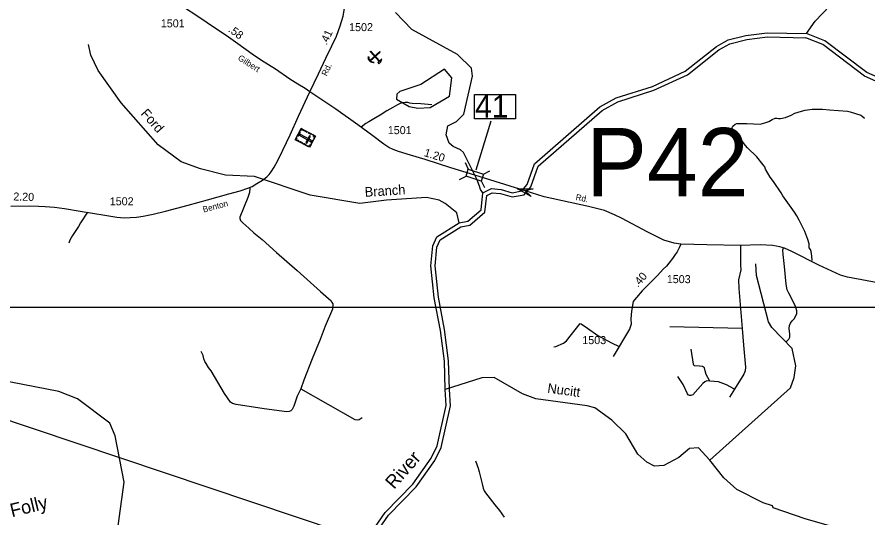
# Model space of a CAD drawing. Extents: x 2104537 to 2336408, y 34176 to 229611.
# Drawn here: x 2229888 to 2243160, y 96941 to 104750 of the extents above; entities that cross this region are included whole.
import ezdxf

# ---------------------------------------------------------------- set-up
doc = ezdxf.new("R2010")
doc.units = 0
for name, color, linetype in [('Exist Cultural Cemetery CELL', 7, 'Continuous'), ('Exist Geographical Quarry CELL', 7, 'Continuous'), ('Exist Hydrographic Creek Single Shore', 7, 'Continuous'), ('Exist Hydrographic Misc Water Feature', 7, 'Continuous'), ('Exist Hydrographic Pond Under 1500 Sq Ft', 7, 'Continuous'), ('Exist Hydrographic River Shore', 7, 'Continuous'), ('Exist Hydrographic River Shore Label', 7, 'Continuous'), ('Exist Road Non-System Type 51', 7, 'Continuous'), ('Exist Road Secondary Mileage Hundredths English Label', 7, 'Continuous'), ('Exist Road Secondary Structure Pipe Attributed CELL', 7, 'Continuous'), ('Exist Road Secondary Structure Pipe Number Label', 7, 'Continuous'), ('Exist Road Secondary Structure Standard Bridge CELL', 7, 'Continuous'), ('Exist Road Secondary Structure Standard Bridge Number Label', 7, 'Continuous'), ('Exist Road Secondary Type 51 Attributed', 7, 'Continuous'), ('Exist Road Secondary Type 51 Label', 7, 'Continuous'), ('Exist Road Secondary Type 51 Number Label', 7, 'Continuous'), ('Exist Utilities Electrical Transmission Line', 7, 'Continuous'), ('Map Preparation Inset Cut Line', 7, 'Continuous'), ('Old_Level_32', 7, 'Continuous')]:
    doc.layers.add(name, color=color, linetype=linetype)

msp = doc.modelspace()

# ---------------------------------------------------------------- linework, layer by layer
at = {"layer": 'Exist Cultural Cemetery CELL'}
for points in [[(2234550, 102891), (2234457, 102715), (2234232, 102833), (2234324, 103009)], [(2234309, 102980), (2234319, 102975), (2234329, 102994), (2234365, 102975), (2234370, 102985), (2234324, 103009)], [(2234247, 102862), (2234257, 102857), (2234247, 102837), (2234283, 102819), (2234278, 102809), (2234232, 102833)], [(2234308, 102953), (2234268, 102878), (2234258, 102883), (2234297, 102958)], [(2234473, 102808), (2234482, 102825), (2234302, 102919), (2234294, 102902)], [(2234386, 102977), (2234424, 102957), (2234419, 102947), (2234381, 102967)], [(2234470, 102887), (2234454, 102895), (2234399, 102791), (2234416, 102782)], [(2234446, 102946), (2234484, 102926), (2234479, 102916), (2234440, 102936)], [(2234511, 102911), (2234506, 102901), (2234535, 102886), (2234516, 102851), (2234526, 102845), (2234550, 102891)], [(2234301, 102809), (2234340, 102789), (2234334, 102779), (2234296, 102799)], [(2234360, 102779), (2234398, 102759), (2234393, 102749), (2234354, 102769)], [(2234419, 102735), (2234424, 102745), (2234453, 102730), (2234472, 102766), (2234481, 102761), (2234457, 102715)], [(2234515, 102826), (2234491, 102780), (2234481, 102785), (2234505, 102831)]]:
    msp.add_lwpolyline(points, close=True, dxfattribs=at)
at = {"layer": 'Exist Geographical Quarry CELL'}
for points in [[(2235561, 104202), (2235554, 104210), (2235396, 104069), (2235403, 104061)], [(2235553, 104060), (2235545, 104053), (2235404, 104211), (2235412, 104218)], [(2235463, 104039), (2235456, 104038), (2235450, 104037), (2235440, 104037), (2235432, 104038), (2235420, 104043), (2235406, 104050), (2235395, 104059), (2235387, 104068), (2235381, 104078), (2235376, 104091), (2235374, 104100), (2235373, 104112), (2235374, 104124), (2235377, 104135), (2235379, 104119), (2235381, 104110), (2235383, 104102), (2235389, 104090), (2235395, 104080), (2235400, 104073), (2235411, 104062), (2235421, 104054), (2235433, 104048), (2235444, 104044), (2235456, 104041)], [(2235522, 104039), (2235539, 104019), (2235569, 104048), (2235587, 104099)]]:
    msp.add_lwpolyline(points, close=True, dxfattribs=at)
at = {"layer": 'Exist Hydrographic Creek Single Shore'}
for points in [[(2236768, 104163), (2236052, 104553), (2235799, 104820)], [(2236793, 101533), (2236758, 101692), (2236574, 101839), (2236482, 101890), (2236281, 101930), (2235657, 101890), (2235241, 101839), (2234465, 101966), (2233596, 102258), (2233146, 102280), (2232754, 102376), (2232453, 102490), (2232093, 102753), (2231513, 103407), (2231158, 103912), (2231040, 104154), (2231005, 104319)], [(2237164, 102005), (2237125, 102057), (2237110, 102110), (2237066, 102218), (2236859, 102635), (2236811, 102676), (2236699, 102729), (2236637, 102777), (2236589, 102910), (2236613, 103048), (2236749, 103116), (2236864, 103232), (2236999, 103826), (2236982, 103951), (2236768, 104163)], [(2231570, 96090), (2231446, 96170), (2231347, 96328), (2231347, 96536), (2231434, 96667), (2231466, 96801), (2231561, 97485), (2231422, 98209), (2231337, 98407), (2230834, 98785), (2230541, 98902), (2229598, 99084), (2229089, 99264), (2228879, 99396), (2228426, 99832)], [(2240705, 97826), (2240529, 98023), (2240387, 98013), (2240222, 97872), (2239990, 97745), (2239840, 97735), (2239723, 97799), (2239580, 97924), (2239394, 98239), (2239176, 98453), (2238908, 98645), (2238791, 98677), (2237990, 98788), (2237781, 98867), (2237337, 99122), (2237146, 99112), (2236573, 98933)], [(2244442, 96239), (2244142, 96353), (2242196, 96912), (2241694, 97082), (2241686, 97115), (2241536, 97164), (2241126, 97372), (2240924, 97553), (2240705, 97826)]]:
    msp.add_lwpolyline(points, dxfattribs=at)
at = {"layer": 'Exist Hydrographic Misc Water Feature'}
for points in [[(2242217, 104493), (2242349, 104687), (2242696, 105048), (2242720, 105133)], [(2240705, 97826), (2241963, 98960), (2242020, 99120), (2242051, 99303), (2241991, 99570), (2241672, 99901), (2241621, 99990), (2241432, 100712), (2241422, 100896)]]:
    msp.add_lwpolyline(points, dxfattribs=at)
at = {"layer": 'Exist Hydrographic Pond Under 1500 Sq Ft'}
msp.add_lwpolyline([(2236145, 103327), (2236337, 103337), (2236643, 103514), (2236675, 103799), (2236565, 103933), (2236192, 103694), (2235868, 103585), (2235819, 103543), (2235811, 103468), (2236012, 103353), (2236145, 103327)], dxfattribs=at)
at = {"layer": 'Exist Hydrographic River Shore'}
for points in [[(2237164, 102005), (2237297, 102072), (2237447, 102056), (2237622, 102006), (2237772, 102033), (2237854, 102133), (2237968, 102459), (2238986, 103345), (2239243, 103487), (2239808, 103667), (2240323, 103903), (2240811, 104290), (2240993, 104392), (2241268, 104462), (2241601, 104505), (2242217, 104493)], [(2247667, 104348), (2247559, 104288), (2247436, 104103), (2247354, 103944), (2247289, 103644), (2247191, 103409), (2247067, 103294), (2246835, 103141), (2246278, 102987), (2246029, 102858), (2245572, 102765), (2245305, 102760), (2245138, 102809), (2244770, 103000), (2244201, 103362), (2243598, 103689), (2243155, 103884), (2242501, 104379), (2242217, 104493)], [(2237225, 101962), (2237309, 102004), (2237435, 101991), (2237619, 101939), (2237808, 101972), (2237912, 102100), (2238024, 102421), (2239024, 103291), (2239269, 103427), (2239832, 103605), (2240358, 103846), (2240848, 104236), (2241018, 104330), (2241281, 104397), (2241605, 104439), (2242204, 104427)], [(2247718, 104302), (2247605, 104238), (2247493, 104070), (2247417, 103922), (2247352, 103624), (2247246, 103371), (2247108, 103242), (2246863, 103080), (2246302, 102926), (2246052, 102795), (2245579, 102699), (2245296, 102694), (2245114, 102748), (2244738, 102943), (2244168, 103305), (2243569, 103630), (2243122, 103827), (2242469, 104321), (2242204, 104427)], [(2236793, 101533), (2236926, 101560), (2237133, 101737), (2237164, 102005)], [(2236818, 101472), (2236956, 101499), (2237195, 101704), (2237225, 101962)], [(2236573, 98933), (2236561, 99376), (2236498, 99856), (2236403, 100363), (2236349, 100863), (2236379, 101174), (2236445, 101314), (2236793, 101533)], [(2236639, 98936), (2236627, 99381), (2236563, 99867), (2236468, 100373), (2236415, 100863), (2236443, 101156), (2236496, 101269), (2236818, 101472)], [(2235276, 96491), (2235639, 97009), (2236068, 97453), (2236356, 97858), (2236446, 98050), (2236591, 98683), (2236573, 98933)], [(2235322, 96442), (2235690, 96967), (2236119, 97411), (2236413, 97825), (2236509, 98028), (2236657, 98678), (2236639, 98936)]]:
    msp.add_lwpolyline(points, dxfattribs=at)
at = {"layer": 'Exist Road Non-System Type 51'}
for p, q in [((2241210, 99884), (2240082, 99912)), ((2241210, 99884), (2241229, 99622)), ((2241092, 98938), (2241013, 98815))]:
    msp.add_line(p, q, dxfattribs=at)
for points in [[(2236366, 103376), (2236194, 103392), (2236058, 103398), (2236023, 103403), (2235989, 103412), (2235951, 103413), (2235899, 103408), (2235862, 103393), (2235828, 103376), (2235795, 103355), (2235757, 103338), (2235662, 103287), (2235556, 103216), (2235462, 103158), (2235379, 103112), (2235336, 103084), (2235264, 103030)], [(2242301, 100949), (2242300, 101017), (2242295, 101053), (2242287, 101089), (2242275, 101117), (2242254, 101143), (2242255, 101205), (2242237, 101274), (2242189, 101402), (2242103, 101579), (2242064, 101644), (2242029, 101700), (2241846, 101959), (2241820, 102005), (2241701, 102182), (2241646, 102251), (2241577, 102374), (2241563, 102408), (2241540, 102442), (2241439, 102568), (2241295, 102707), (2241263, 102742), (2241228, 102788), (2241200, 102831), (2241165, 102867), (2241078, 102980), (2241061, 103004), (2241055, 103026), (2241065, 103046), (2241101, 103078), (2241128, 103084), (2241284, 103088), (2241494, 103077), (2241564, 103096), (2241626, 103117), (2241679, 103149), (2241727, 103168), (2241751, 103168), (2241777, 103163), (2241809, 103163), (2241885, 103178), (2241976, 103219), (2242032, 103248), (2242135, 103281), (2242193, 103296), (2242301, 103311), (2242467, 103311), (2242575, 103299), (2242854, 103277), (2242895, 103269), (2243061, 103217), (2243080, 103205), (2243123, 103169)], [(2233523, 102076), (2233517, 102008), (2233491, 101933), (2233366, 101626), (2233366, 101602), (2233379, 101574), (2233416, 101533), (2233510, 101452), (2233588, 101380), (2233715, 101273), (2233941, 101071), (2234265, 100790), (2234628, 100464), (2234794, 100319), (2234805, 100291), (2234817, 100269), (2234815, 100189), (2234701, 99920), (2234620, 99714), (2234497, 99412), (2234368, 99077), (2234322, 98945)], [(2230987, 101703), (2230880, 101535), (2230847, 101480), (2230755, 101339), (2230713, 101264), (2230696, 101220)], [(2241184, 101180), (2241184, 100875), (2241191, 100801), (2241153, 100647), (2241158, 100510), (2241210, 99884)], [(2241900, 99677), (2241937, 99718), (2241957, 99752), (2241953, 99798), (2241946, 99887), (2241948, 99933), (2241964, 99970), (2241991, 100005), (2242023, 100035), (2242063, 100112), (2242065, 100163), (2242046, 100216), (2242008, 100308), (2241937, 100436), (2241914, 100489), (2241900, 100578), (2241874, 100854), (2241851, 101041), (2241846, 101113), (2241854, 101145)], [(2238272, 99598), (2238301, 99602), (2238421, 99656), (2238469, 99692), (2238683, 99964), (2238699, 99960), (2238796, 99889), (2238957, 99773), (2239168, 99660), (2239291, 99605)], [(2240708, 99064), (2240648, 99168), (2240634, 99225), (2240622, 99272), (2240591, 99291), (2240544, 99299), (2240461, 99303), (2240452, 99329), (2240414, 99564)], [(2241229, 99622), (2241262, 99283), (2241258, 99226), (2241239, 99174), (2241092, 98938)], [(2234322, 98945), (2234265, 98828), (2234209, 98674), (2234184, 98621), (2234165, 98601), (2234139, 98586), (2234103, 98583), (2233748, 98629), (2233312, 98697), (2233253, 98711), (2233221, 98735), (2233129, 98872), (2232919, 99225), (2232880, 99278), (2232840, 99340), (2232822, 99372), (2232806, 99410), (2232793, 99463), (2232764, 99527)], [(2240708, 99064), (2240660, 99069), (2240627, 99050), (2240596, 99026), (2240440, 98848), (2240409, 98836), (2240388, 98836), (2240369, 98848), (2240357, 98867), (2240288, 99012), (2240205, 99135)], [(2241092, 98938), (2240966, 99005), (2240843, 99050), (2240708, 99064)], [(2234322, 98945), (2235161, 98466), (2235199, 98459), (2235229, 98466), (2235277, 98493)], [(2237049, 97817), (2237090, 97703), (2237106, 97646), (2237149, 97457), (2237169, 97389), (2237183, 97352), (2237204, 97319), (2237348, 97130), (2237422, 97042), (2237495, 96940)]]:
    msp.add_lwpolyline(points, dxfattribs=at)
at = {"layer": 'Exist Road Secondary Structure Pipe Attributed CELL'}
msp.add_lwpolyline([(2237914, 101946), (2237703, 102067), (2237947, 102068), (2237821, 102036)], close=True, dxfattribs=at)
at = {"layer": 'Exist Road Secondary Structure Standard Bridge CELL'}
for p, q in [((2236884, 102475), (2236935, 102374)), ((2237170, 102296), (2237271, 102348)), ((2236798, 102212), (2236899, 102264)), ((2237135, 102189), (2237186, 102088))]:
    msp.add_line(p, q, dxfattribs=at)
msp.add_lwpolyline([(2236935, 102374), (2237171, 102297), (2237135, 102187), (2236899, 102264)], close=True, dxfattribs=at)
at = {"layer": 'Exist Road Secondary Structure Standard Bridge Number Label'}
msp.add_line((2237056, 102363), (2237290, 103128), dxfattribs=at)
msp.add_lwpolyline([(2237029, 103542), (2237673, 103542), (2237673, 103160), (2237029, 103160)], close=True, dxfattribs=at)
at = {"layer": 'Exist Road Secondary Type 51 Attributed'}
for points in [[(2234463, 103579), (2234594, 103860), (2234711, 104108), (2234806, 104300), (2234878, 104450), (2234933, 104610), (2234979, 104765), (2235002, 104882), (2235016, 105012), (2235016, 105155), (2235010, 105361), (2235004, 105473), (2235002, 105616)], [(2234463, 103579), (2234389, 103631), (2234274, 103702), (2234149, 103781), (2233922, 103936), (2233706, 104068), (2233560, 104167), (2233338, 104331), (2233152, 104462), (2232974, 104583), (2232741, 104739), (2232458, 104925), (2232162, 105132), (2232049, 105208), (2231913, 105309)], [(2229790, 101794), (2230078, 101800), (2230225, 101796), (2230328, 101790), (2230472, 101782), (2230632, 101760), (2230872, 101719), (2231262, 101656), (2231447, 101626), (2231560, 101614), (2231656, 101616), (2231755, 101624), (2231860, 101640), (2232016, 101671), (2232208, 101717), (2232562, 101812), (2232863, 101895), (2233197, 101986), (2233371, 102034), (2233490, 102075), (2233559, 102105), (2233632, 102148), (2233723, 102204), (2233787, 102253), (2233826, 102291), (2233858, 102330), (2233903, 102402), (2233963, 102509), (2234038, 102671), (2234151, 102910), (2234285, 103201), (2234463, 103579)], [(2237036, 102279), (2236663, 102394), (2236259, 102522), (2236031, 102590), (2235847, 102647), (2235761, 102679), (2235696, 102712), (2235618, 102765), (2235443, 102893), (2235209, 103068), (2234865, 103309), (2234463, 103579)], [(2240255, 101204), (2240148, 101216), (2239988, 101266), (2239738, 101388), (2239326, 101608), (2239216, 101661), (2239062, 101729), (2238810, 101792), (2238121, 101943), (2237821, 102036), (2237036, 102279)], [(2240255, 101204), (2240229, 101144), (2240194, 101084), (2240166, 101040), (2240125, 100980), (2240068, 100904), (2240027, 100856), (2239976, 100809), (2239888, 100711), (2239815, 100638), (2239651, 100471), (2239560, 100367), (2239531, 100332), (2239509, 100306), (2239484, 100155), (2239471, 100035), (2239477, 99953), (2239453, 99875), (2239197, 99450)], [(2245452, 100200), (2242857, 100684), (2242745, 100717), (2242406, 100874), (2241985, 101088), (2241872, 101138), (2241801, 101162), (2241685, 101183), (2241489, 101189), (2241184, 101180), (2240658, 101192), (2240255, 101204)]]:
    msp.add_lwpolyline(points, dxfattribs=at)
at = {"layer": 'Exist Utilities Electrical Transmission Line'}
msp.add_lwpolyline([(2229471, 98548), (2235593, 96492), (2239870, 95075)], dxfattribs=at)
at = {"layer": 'Map Preparation Inset Cut Line'}
for points in [[(2197616, 118017), (2259069, 118017), (2259069, 100213), (2197616, 100213)], [(2262949, 100213), (2187500, 100213), (2187500, 55965), (2244094, 55965), (2244094, 70118), (2262949, 70118)]]:
    msp.add_lwpolyline(points, close=True, dxfattribs=at)

# ---------------------------------------------------------------- texts
at = {"layer": 'Exist Hydrographic River Shore Label'}
for s, rotation, p in [('River', 48.5778, (2235775, 97363)), ('Folly', 13.6326, (2229808, 96937))]:
    msp.add_text(s, height=210, rotation=rotation, dxfattribs=at).set_placement(p)
at = {"layer": 'Exist Road Secondary Mileage Hundredths English Label'}
for s, rotation, p in [('.58', 323.4466, (2233177, 104531)), ('.41', 64.6639, (2234722, 104303)), ('1.20', 342.8392, (2236235, 102580)), ('2.20', 358.4512, (2229829, 101885)), ('.40', 48.7079, (2239583, 100520))]:
    msp.add_text(s, height=125, rotation=rotation, dxfattribs=at).set_placement(p)
at = {"layer": 'Exist Road Secondary Structure Pipe Number Label'}
msp.add_text('P42', height=1066.3, dxfattribs=at).set_placement((2238773, 101950))
at = {"layer": 'Exist Road Secondary Structure Standard Bridge Number Label'}
msp.add_text('41', height=350, dxfattribs=at).set_placement((2237041, 103179))
at = {"layer": 'Exist Road Secondary Type 51 Label'}
for s, rotation, p in [('Gilbert', 327.3149, (2233328, 104087)), ('Rd.', 64.9957, (2234724, 103820)), ('Rd.', 349.2355, (2238605, 101892)), ('Benton', 14.9021, (2232802, 101695))]:
    msp.add_text(s, height=95, rotation=rotation, dxfattribs=at).set_placement(p)
at = {"layer": 'Exist Road Secondary Type 51 Number Label'}
for s, p in [('1501', (2232134, 104588)), ('1502', (2235074, 104529)), ('1501', (2235678, 102920)), ('1502', (2231337, 101809)), ('1503', (2240034, 100593)), ('1503', (2238715, 99641))]:
    msp.add_text(s, height=125, dxfattribs=at).set_placement(p)
at = {"layer": 'Old_Level_32'}
for s, rotation, p in [('Ford', 311.5649, (2231811, 103235)), ('Branch', 3.7093, (2235322, 101941)), ('Nucitt', 352.141, (2238163, 98883))]:
    msp.add_text(s, height=150, rotation=rotation, dxfattribs=at).set_placement(p)

doc.saveas('drawing.dxf')
